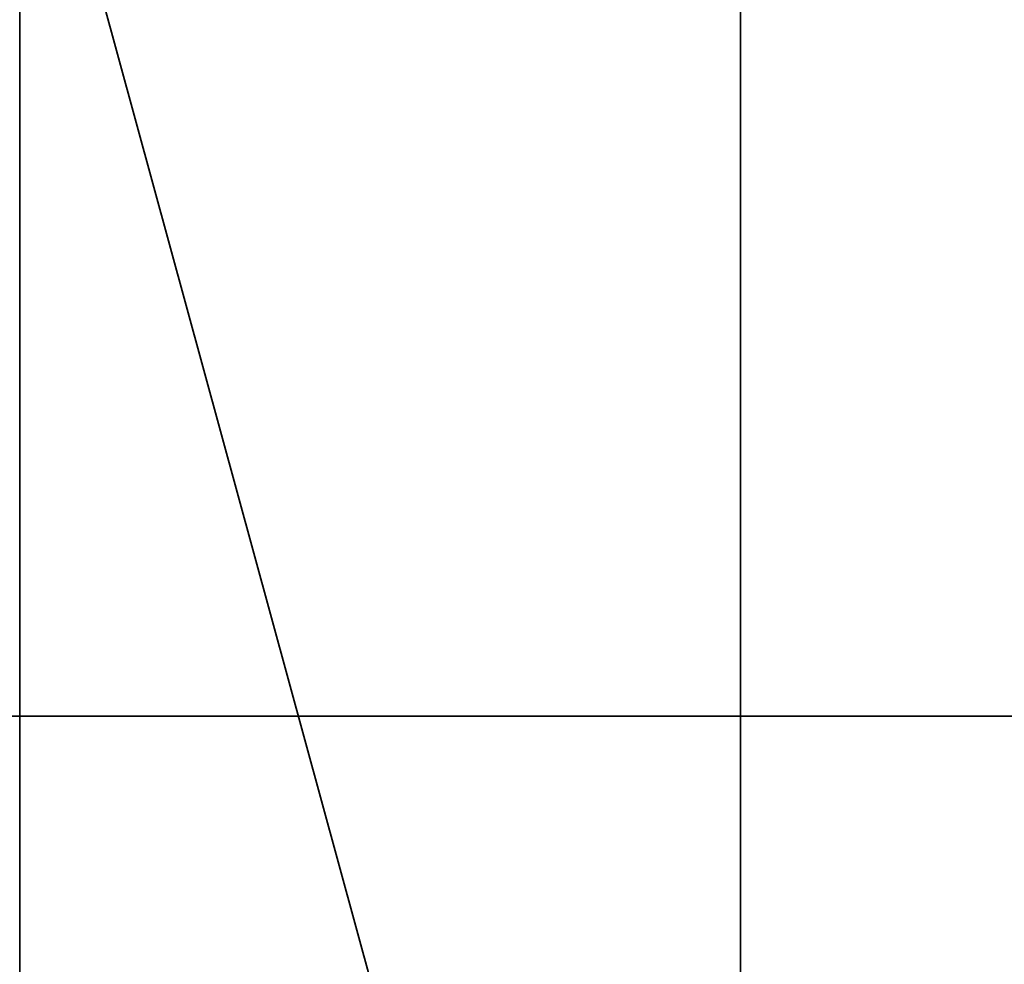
# Model space of a CAD drawing. Header units: millimetres. Extents: x -523 to 5173, y -130 to 66.
# Tile 962 of 1056: x 341.83 to 344.79, y -46.75 to -43.9. Entities that reach past the tile are written whole.
import ezdxf

# ---------------------------------------------------------------- set-up
doc = ezdxf.new("R2010")
doc.units = ezdxf.units.MM
doc.layers.add('151', color=7, linetype='Continuous', true_color=0xffffff)

# ---------------------------------------------------------------- blocks, each defined once
blk = doc.blocks.new('UG_SURFACE_009')
at = {"layer": '151', "color": 252, "linetype": 'Continuous', "lineweight": 35}
for points in [[(522.5, -46, 2207), (522.5, 40, 2207), (-522.5, 40, 2207), (-522.5, -46, 2207)], [(-372.5, -46, 2056.9999), (-372.5, 40, 2056.9999), (372.5, 40, 2056.9999), (372.5, -46, 2056.9999)], [(522.5, -46, 2207), (-522.5, -46, 2207), (-372.5, -46, 2056.9999), (372.5, -46, 2056.9999)]]:
    blk.add_3dface(points, dxfattribs=at)
blk = doc.blocks.new('UG_SURFACE_041')
at = {"layer": '151', "color": 252, "linetype": 'Continuous', "lineweight": 35}
for points in [[(-329, 4.0129, -5), (-344, 4.0129, -5), (-344, -50.8703, -5), (344, -50.8703, -5)], [(329, 4.0129, -6), (344, 4.0129, -6), (344, -50.8703, -6), (-344, -50.8703, -6)], [(329, 4.0129, -5), (-329, 4.0129, -5), (344, -50.8703, -5)], [(344, -50.8703, -5), (344, 4.0129, -5), (329, 4.0129, -5)], [(344, -50.8703, -6), (344, 4.0129, -6), (344, 4.0129, -5), (344, -50.8703, -5)]]:
    blk.add_3dface(points, dxfattribs=at)
blk = doc.blocks.new('UG_SURFACE_057')
at = {"layer": '151', "color": 252, "linetype": 'Continuous', "lineweight": 35}
for points in [[(-346.5, -52.92, 2031.5001), (346.5, -52.92, 2031.5001), (346.5, 14.92, 2031.5001), (-346.5, 14.92, 2031.5001)], [(-345, -52.92, 2030), (-345, 14.92, 2030), (345, 14.92, 2030), (345, -52.92, 2030)], [(-390, -46, 2075), (390, -46, 2075), (388.5, -46, 2073.4999), (-388.5, -46, 2073.4999)], [(-390, -46, 2075), (-390, -52.92, 2075), (390, -52.92, 2075), (390, -46, 2075)], [(-388.5, -46, 2073.4999), (388.5, -46, 2073.4999), (388.5, -52.92, 2073.4999), (-388.5, -52.92, 2073.4999)]]:
    blk.add_3dface(points, dxfattribs=at)
blk = doc.blocks.new('UG_SURFACE_068')
at = {"layer": '151', "color": 252, "linetype": 'Continuous', "lineweight": 35}
for points in [[(-346.5, -52.92, 2031.5001), (346.5, -52.92, 2031.5001), (346.5, 14.92, 2031.5001), (-346.5, 14.92, 2031.5001)], [(-345, -52.92, 2030), (-345, 14.92, 2030), (345, 14.92, 2030), (345, -52.92, 2030)], [(-390, -46, 2075), (390, -46, 2075), (388.5, -46, 2073.4999), (-388.5, -46, 2073.4999)], [(-390, -46, 2075), (-390, -52.92, 2075), (390, -52.92, 2075), (390, -46, 2075)], [(-388.5, -46, 2073.4999), (388.5, -46, 2073.4999), (388.5, -52.92, 2073.4999), (-388.5, -52.92, 2073.4999)]]:
    blk.add_3dface(points, dxfattribs=at)

msp = doc.modelspace()

# ---------------------------------------------------------------- linework, layer by layer
at = {"layer": '151', "color": 253, "linetype": 'Continuous', "lineweight": -3}
for p, q in [((344, -50.8703, -5), (344, 4.0129, -5)), ((344, -50.8703, -6), (344, 4.0129, -6)), ((-522.5, -46, 2207), (522.5, -46, 2207)), ((390, -46, 2075), (-390, -46, 2075)), ((390, -46, 2075), (-390, -46, 2075)), ((388.5, -46, 2073.5), (-388.5, -46, 2073.5)), ((388.5, -46, 2073.5), (-388.5, -46, 2073.5)), ((372.5, -46, 2057), (-372.5, -46, 2057))]:
    msp.add_line(p, q, dxfattribs=at)
at = {"layer": '151', "color": 253, "linetype": 'Continuous', "lineweight": -3, "extrusion": (-1, 1.52542e-32, 0)}
for centre in [(46.3, 121.95, -341.8295), (46.3, 177.95, -341.8295)]:
    msp.add_circle(centre, 5.65, dxfattribs=at)

# ---------------------------------------------------------------- block references
at = {"layer": '151', "color": 253, "linetype": 'Continuous', "lineweight": -3}
for name in ['UG_SURFACE_057', 'UG_SURFACE_068', 'UG_SURFACE_041', 'UG_SURFACE_009']:
    msp.add_blockref(name, (0, 0), dxfattribs=at)

doc.saveas('drawing.dxf')
